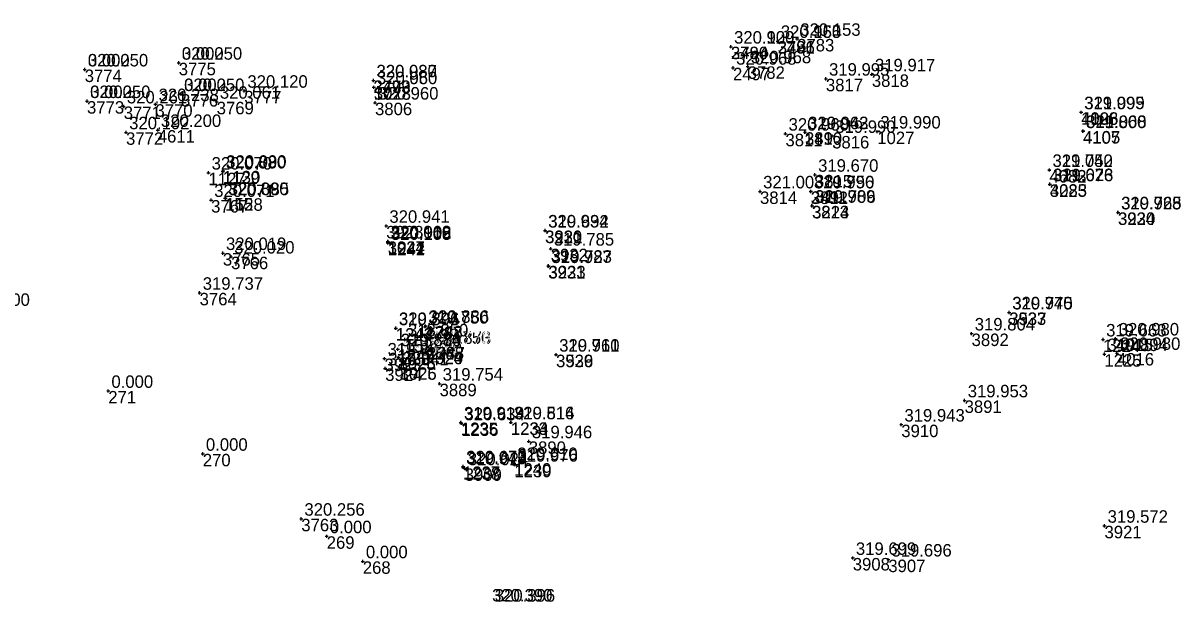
# Model space of a CAD drawing. Extents: x -829398 to -819400, y -1074439 to -1067977.
# Drawn here: x -821313.8 to -821202.4, y -1070000.3 to -1069944.6 of the extents above; entities that cross this region are included whole.
import ezdxf

# ---------------------------------------------------------------- set-up
doc = ezdxf.new("R2010")
doc.units = 0
for name, color, linetype in [('Vrstva 60', 7, 'Continuous'), ('Vrstva 61', 7, 'Continuous'), ('Čísla bodů_doměření_2012', 7, 'Continuous')]:
    doc.layers.add(name, color=color, linetype=linetype)

# ---------------------------------------------------------------- blocks, each defined once
blk = doc.blocks.new('BOD')
at = {"layer": 'Čísla bodů_doměření_2012'}
for p, q in [((-0.15, 0), (0.15, 0)), ((0, -0.15), (0, 0.15))]:
    blk.add_line(p, q, dxfattribs=at)

msp = doc.modelspace()

# ---------------------------------------------------------------- linework, layer by layer
at = {"layer": 'Vrstva 60'}
for p, q in [((-821295.938, -1069958.99), (-821295.938, -1069958.99)), ((-821294.578, -1069958.883), (-821294.578, -1069958.883)), ((-821294.535, -1069958.814), (-821294.535, -1069958.814)), ((-821294.342, -1069961.434), (-821294.342, -1069961.434)), ((-821294.29, -1069961.452), (-821294.29, -1069961.452)), ((-821275.107, -1069973.811), (-821275.107, -1069973.811)), ((-821277.053, -1069975.036), (-821277.053, -1069975.036)), ((-821274.927, -1069975.761), (-821274.927, -1069975.761))]:
    msp.add_line(p, q, dxfattribs=at)

# ---------------------------------------------------------------- block references
for p in [(-821245.684, -1069946.866), (-821245.684, -1069946.866), (-821245.684, -1069946.87), (-821245.684, -1069946.87), (-821241.187, -1069946.325), (-821241.187, -1069946.325), (-821241.186, -1069946.322), (-821241.186, -1069946.322), (-821239.315, -1069946.121), (-821239.315, -1069946.121), (-821307.845, -1069949.067), (-821307.845, -1069949.067), (-821298.802, -1069948.418), (-821298.802, -1069948.418), (-821245.486, -1069948.898), (-821245.486, -1069948.898), (-821244.07, -1069948.76), (-821244.07, -1069948.76), (-821280.083, -1069950.113), (-821280.083, -1069950.113), (-821280.068, -1069950.122), (-821280.068, -1069950.122), (-821236.55, -1069949.955), (-821236.55, -1069949.955), (-821232.132, -1069949.536), (-821232.132, -1069949.536), (-821298.585, -1069951.434), (-821298.585, -1069951.434), (-821292.498, -1069951.115), (-821292.498, -1069951.115), (-821280.04, -1069950.771), (-821280.04, -1069950.771), (-821280.037, -1069950.771), (-821280.037, -1069950.771), (-821307.627, -1069952.109), (-821307.627, -1069952.109), (-821301.043, -1069952.404), (-821301.043, -1069952.404), (-821295.151, -1069952.172), (-821295.151, -1069952.172), (-821279.92, -1069952.256), (-821279.92, -1069952.256), (-821304.094, -1069952.623), (-821304.094, -1069952.623), (-821212.01, -1069953.18), (-821212.01, -1069953.18), (-821211.986, -1069953.182), (-821211.986, -1069953.182), (-821303.872, -1069955.108), (-821303.872, -1069955.108), (-821300.821, -1069954.889), (-821300.821, -1069954.889), (-821240.441, -1069955.245), (-821240.441, -1069955.245), (-821238.567, -1069955.104), (-821238.567, -1069955.104), (-821238.561, -1069955.1), (-821238.561, -1069955.1), (-821235.949, -1069955.457), (-821235.949, -1069955.457), (-821231.61, -1069955.04), (-821231.61, -1069955.04), (-821211.827, -1069955.003), (-821211.827, -1069955.003), (-821211.809, -1069954.976), (-821211.809, -1069954.976), (-821295.938, -1069958.99), (-821294.578, -1069958.883), (-821294.535, -1069958.814), (-821237.601, -1069959.199), (-821237.601, -1069959.199), (-821215.055, -1069958.739), (-821215.055, -1069958.739), (-821215.054, -1069958.726), (-821215.054, -1069958.726), (-821215.016, -1069960.118), (-821215.016, -1069960.118), (-821215.001, -1069960.095), (-821215.001, -1069960.095), (-821294.342, -1069961.434), (-821294.29, -1069961.452), (-821242.888, -1069960.798), (-821242.888, -1069960.798), (-821238.006, -1069960.802), (-821238.006, -1069960.802), (-821237.99, -1069960.781), (-821237.99, -1069960.781), (-821295.689, -1069961.626), (-821295.689, -1069961.626), (-821237.896, -1069962.172), (-821237.896, -1069962.172), (-821237.87, -1069962.192), (-821237.87, -1069962.192), (-821208.462, -1069962.821), (-821208.462, -1069962.821), (-821208.442, -1069962.807), (-821208.442, -1069962.807), (-821278.84, -1069964.109), (-821278.84, -1069964.109), (-821263.569, -1069964.555), (-821263.569, -1069964.555), (-821263.547, -1069964.571), (-821263.547, -1069964.571), (-821278.706, -1069965.601), (-821278.706, -1069965.601), (-821278.697, -1069965.6), (-821278.697, -1069965.6), (-821278.691, -1069965.751), (-821278.691, -1069965.751), (-821278.663, -1069965.632), (-821278.663, -1069965.632), (-821294.557, -1069966.728), (-821294.557, -1069966.728), (-821263.023, -1069966.304), (-821263.023, -1069966.304), (-821293.769, -1069967.071), (-821293.769, -1069967.071), (-821263.258, -1069967.982), (-821263.258, -1069967.982), (-821263.233, -1069967.947), (-821263.233, -1069967.947), (-821296.795, -1069970.55), (-821296.795, -1069970.55), (-821218.928, -1069972.432), (-821218.928, -1069972.432), (-821218.909, -1069972.45), (-821218.909, -1069972.45), (-821275.052, -1069973.73), (-821275.052, -1069973.73), (-821277.929, -1069973.965), (-821277.929, -1069973.965), (-821277.918, -1069973.935), (-821277.918, -1069973.935), (-821275.107, -1069973.811), (-821222.534, -1069974.467), (-821222.534, -1069974.467), (-821277.053, -1069975.036), (-821274.927, -1069975.761), (-821274.851, -1069975.763), (-821274.851, -1069975.763), (-821209.893, -1069975.043), (-821209.893, -1069975.043), (-821208.679, -1069974.948), (-821208.679, -1069974.948), (-821279.015, -1069976.875), (-821279.015, -1069976.875), (-821277.74, -1069975.975), (-821277.74, -1069975.975), (-821277.726, -1069975.982), (-821277.726, -1069975.982), (-821277.67, -1069976.753), (-821277.67, -1069976.753), (-821277.654, -1069976.755), (-821277.654, -1069976.755), (-821262.509, -1069976.495), (-821262.509, -1069976.495), (-821262.505, -1069976.504), (-821262.505, -1069976.504), (-821209.763, -1069976.452), (-821209.763, -1069976.452), (-821208.556, -1069976.338), (-821208.556, -1069976.338), (-821278.945, -1069977.821), (-821278.945, -1069977.821), (-821277.565, -1069977.709), (-821277.565, -1069977.709), (-821277.562, -1069977.713), (-821277.562, -1069977.713), (-821273.714, -1069979.291), (-821273.714, -1069979.291), (-821305.58, -1069979.99), (-821223.206, -1069980.901), (-821223.206, -1069980.901), (-821271.668, -1069983.026), (-821271.668, -1069983.026), (-821271.617, -1069983.11), (-821271.617, -1069983.11), (-821266.859, -1069983.014), (-821266.859, -1069983.014), (-821266.841, -1069983.007), (-821266.841, -1069983.007), (-821229.298, -1069983.23), (-821229.298, -1069983.23), (-821265.131, -1069984.841), (-821265.131, -1069984.841), (-821296.49, -1069986.04), (-821266.534, -1069986.936), (-821266.534, -1069986.936), (-821266.513, -1069987.088), (-821266.513, -1069987.088), (-821271.452, -1069987.336), (-821271.452, -1069987.336), (-821271.448, -1069987.248), (-821271.448, -1069987.248), (-821271.294, -1069987.435), (-821287.014, -1069992.288), (-821287.014, -1069992.288), (-821209.751, -1069992.964), (-821209.751, -1069992.964), (-821284.57, -1069993.97), (-821281.1, -1069996.38), (-821233.967, -1069996.056), (-821233.967, -1069996.056), (-821230.549, -1069996.217), (-821230.549, -1069996.217)]:
    msp.add_blockref('BOD', p, dxfattribs=at)

# ---------------------------------------------------------------- texts
for s, p in [('3780', (-821245.684, -1069948.07)), ('2494', (-821245.684, -1069948.066)), ('3781', (-821241.187, -1069947.525)), ('2496', (-821241.186, -1069947.522)), ('3783', (-821239.315, -1069947.321)), ('3774', (-821307.845, -1069950.267)), ('3774', (-821307.845, -1069950.267)), ('3775', (-821298.802, -1069949.618)), ('3775', (-821298.802, -1069949.618)), ('2497', (-821245.486, -1069950.098)), ('3782', (-821244.07, -1069949.96)), ('3779', (-821280.068, -1069951.322)), ('2493', (-821280.083, -1069951.313)), ('3817', (-821236.55, -1069951.155)), ('3818', (-821232.132, -1069950.736)), ('3777', (-821292.498, -1069952.315)), ('3778', (-821280.037, -1069951.971)), ('1023', (-821280.04, -1069951.971)), ('3773', (-821307.627, -1069953.309)), ('3773', (-821307.627, -1069953.309)), ('3770', (-821301.043, -1069953.604)), ('3776', (-821298.585, -1069952.634)), ('3776', (-821298.585, -1069952.634)), ('3769', (-821295.151, -1069953.372)), ('3806', (-821279.92, -1069953.456)), ('3771', (-821304.094, -1069953.823)), ('4106', (-821211.986, -1069954.382)), ('1028', (-821212.01, -1069954.38)), ('3772', (-821303.872, -1069956.308)), ('4611', (-821300.821, -1069956.089)), ('3811', (-821240.441, -1069956.445)), ('3810', (-821238.567, -1069956.304)), ('2490', (-821238.561, -1069956.3)), ('3816', (-821235.949, -1069956.657)), ('1027', (-821231.61, -1069956.24)), ('4107', (-821211.827, -1069956.203)), ('4105', (-821211.809, -1069956.176)), ('1127', (-821295.938, -1069960.19)), ('1129', (-821294.578, -1069960.083)), ('1130', (-821294.535, -1069960.014)), ('4082', (-821215.055, -1069959.939)), ('4683', (-821215.054, -1069959.926)), ('3815', (-821237.601, -1069960.399)), ('4083', (-821215.001, -1069961.295)), ('3225', (-821215.016, -1069961.318)), ('3814', (-821242.888, -1069961.998)), ('3812', (-821238.006, -1069962.002)), ('2491', (-821237.99, -1069961.981)), ('3767', (-821295.689, -1069962.826)), ('155', (-821294.342, -1069962.634)), ('155', (-821294.342, -1069962.634)), ('1128', (-821294.29, -1069962.652)), ('3813', (-821237.896, -1069963.372)), ('3224', (-821237.87, -1069963.392)), ('3934', (-821208.462, -1069964.021)), ('3220', (-821208.442, -1069964.007)), ('3928', (-821278.84, -1069965.309)), ('3930', (-821263.569, -1069965.755)), ('3221', (-821263.547, -1069965.771)), ('3927', (-821278.697, -1069966.8)), ('1024', (-821278.706, -1069966.801)), ('1242', (-821278.691, -1069966.951)), ('1241', (-821278.663, -1069966.832)), ('3765', (-821294.557, -1069967.928)), ('3932', (-821263.023, -1069967.504)), ('3766', (-821293.769, -1069968.271)), ('3931', (-821263.258, -1069969.182)), ('3223', (-821263.233, -1069969.147)), ('3764', (-821296.795, -1069971.75)), ('3933', (-821218.928, -1069973.632)), ('3537', (-821218.909, -1069973.65)), ('1244', (-821277.929, -1069975.165)), ('1243', (-821277.918, -1069975.135)), ('2787', (-821275.107, -1069975.011)), ('1248', (-821275.052, -1069974.93)), ('3892', (-821222.534, -1069975.667)), ('152', (-821277.053, -1069976.236)), ('152', (-821277.053, -1069976.236)), ('2788', (-821274.927, -1069976.961)), ('1247', (-821274.851, -1069976.963)), ('1224', (-821209.893, -1069976.243)), ('4015', (-821208.679, -1069976.148)), ('3923', (-821279.015, -1069978.075)), ('1245', (-821277.74, -1069977.175)), ('1246', (-821277.726, -1069977.182)), ('3926', (-821277.654, -1069977.955)), ('1025', (-821277.67, -1069977.953)), ('3929', (-821262.509, -1069977.695)), ('3536', (-821262.505, -1069977.704)), ('1225', (-821209.763, -1069977.652)), ('4016', (-821208.556, -1069977.538)), ('3924', (-821278.945, -1069979.021)), ('3925', (-821277.565, -1069978.909)), ('1026', (-821277.562, -1069978.913)), ('271', (-821305.58, -1069981.19)), ('3889', (-821273.714, -1069980.491)), ('3891', (-821223.206, -1069982.101)), ('1235', (-821271.668, -1069984.226)), ('1236', (-821271.617, -1069984.31)), ('1233', (-821266.859, -1069984.214)), ('1234', (-821266.841, -1069984.207)), ('3910', (-821229.298, -1069984.43)), ('3890', (-821265.131, -1069986.041)), ('270', (-821296.49, -1069987.24)), ('1240', (-821266.534, -1069988.136)), ('1238', (-821271.452, -1069988.536)), ('1237', (-821271.448, -1069988.448)), ('3909', (-821271.294, -1069988.635)), ('1239', (-821266.513, -1069988.288)), ('3763', (-821287.014, -1069993.488)), ('3921', (-821209.751, -1069994.164)), ('269', (-821284.57, -1069995.17)), ('268', (-821281.1, -1069997.58)), ('3908', (-821233.967, -1069997.256)), ('3907', (-821230.549, -1069997.417))]:
    msp.add_text(s, height=1.2, dxfattribs=at).set_placement(p)
at = {"layer": 'Vrstva 61'}
for s, p in [('320.153', (-821239.015, -1069945.821)), ('320.120', (-821245.384, -1069946.566)), ('320.909', (-821245.384, -1069946.57)), ('320.965', (-821240.887, -1069946.025)), ('320.150', (-821240.886, -1069946.022)), ('320.250', (-821307.545, -1069948.767)), ('0.000', (-821307.545, -1069948.767)), ('320.250', (-821298.502, -1069948.118)), ('0.000', (-821298.502, -1069948.118)), ('320.968', (-821245.186, -1069948.598)), ('320.968', (-821243.77, -1069948.46)), ('320.080', (-821279.783, -1069949.813)), ('320.937', (-821279.768, -1069949.822)), ('319.995', (-821236.25, -1069949.655)), ('319.917', (-821231.832, -1069949.236)), ('320.250', (-821298.285, -1069951.134)), ('0.000', (-821298.285, -1069951.134)), ('320.120', (-821292.198, -1069950.815)), ('320.060', (-821279.74, -1069950.471)), ('320.950', (-821279.737, -1069950.471)), ('320.250', (-821307.327, -1069951.809)), ('0.000', (-821307.327, -1069951.809)), ('320.261', (-821303.794, -1069952.323)), ('320.238', (-821300.743, -1069952.104)), ('320.061', (-821294.851, -1069951.872)), ('320.960', (-821279.62, -1069951.956)), ('319.995', (-821211.71, -1069952.88)), ('321.099', (-821211.686, -1069952.882)), ('320.200', (-821300.521, -1069954.589)), ('319.990', (-821231.31, -1069954.74)), ('319.800', (-821211.527, -1069954.703)), ('321.068', (-821211.509, -1069954.676)), ('320.192', (-821303.572, -1069954.808)), ('320.960', (-821240.141, -1069954.945)), ('320.963', (-821238.267, -1069954.804)), ('319.942', (-821238.261, -1069954.8)), ('319.990', (-821235.649, -1069955.157)), ('320.070', (-821295.638, -1069958.69)), ('320.880', (-821294.278, -1069958.583)), ('320.090', (-821294.235, -1069958.514)), ('319.670', (-821237.301, -1069958.899)), ('321.042', (-821214.755, -1069958.439)), ('319.750', (-821214.754, -1069958.426)), ('319.676', (-821214.716, -1069959.818)), ('321.023', (-821214.701, -1069959.795)), ('320.071', (-821295.389, -1069961.326)), ('320.890', (-821294.042, -1069961.134)), ('320.085', (-821293.99, -1069961.152)), ('321.008', (-821242.588, -1069960.498)), ('320.996', (-821237.706, -1069960.502)), ('319.750', (-821237.69, -1069960.481)), ('320.989', (-821237.596, -1069961.872)), ('319.706', (-821237.57, -1069961.892)), ('320.928', (-821208.162, -1069962.521)), ('319.765', (-821208.142, -1069962.507)), ('320.941', (-821278.54, -1069963.809)), ('320.934', (-821263.269, -1069964.255)), ('319.692', (-821263.247, -1069964.271)), ('320.060', (-821278.406, -1069965.301)), ('320.918', (-821278.397, -1069965.3)), ('320.108', (-821278.391, -1069965.451)), ('320.902', (-821278.363, -1069965.332)), ('320.019', (-821294.257, -1069966.428)), ('320.020', (-821293.469, -1069966.771)), ('319.785', (-821262.723, -1069966.004)), ('320.927', (-821262.958, -1069967.682)), ('319.783', (-821262.933, -1069967.647)), ('319.737', (-821296.495, -1069970.25)), ('0.000', (-821317.14, -1069971.8)), ('320.940', (-821218.628, -1069972.132)), ('319.775', (-821218.609, -1069972.15)), ('319.894', (-821277.629, -1069973.665)), ('320.896', (-821277.618, -1069973.635)), ('319.750', (-821274.807, -1069973.511)), ('320.886', (-821274.752, -1069973.43)), ('318.850', (-821276.753, -1069974.736)), ('319.804', (-821222.234, -1069974.167)), ('319.663', (-821209.593, -1069974.743)), ('320.980', (-821208.379, -1069974.648)), ('319.874', (-821277.44, -1069975.675)), ('320.880', (-821277.426, -1069975.682)), ('319.750', (-821274.627, -1069975.461)), ('320.873', (-821274.551, -1069975.463)), ('319.862', (-821278.715, -1069976.575)), ('320.040', (-821277.37, -1069976.453)), ('320.825', (-821277.354, -1069976.455)), ('320.911', (-821262.209, -1069976.195)), ('319.760', (-821262.205, -1069976.204)), ('319.894', (-821209.463, -1069976.152)), ('320.980', (-821208.256, -1069976.038)), ('319.841', (-821278.645, -1069977.521)), ('320.824', (-821277.265, -1069977.409)), ('320.020', (-821277.262, -1069977.413)), ('319.754', (-821273.414, -1069978.991)), ('0.000', (-821305.28, -1069979.69)), ('319.953', (-821222.906, -1069980.601)), ('319.919', (-821271.368, -1069982.726)), ('320.634', (-821271.317, -1069982.81)), ('320.516', (-821266.559, -1069982.714)), ('319.814', (-821266.541, -1069982.707)), ('319.943', (-821228.998, -1069982.93)), ('319.946', (-821264.831, -1069984.541)), ('0.000', (-821296.19, -1069985.74)), ('319.945', (-821271.152, -1069987.036)), ('320.673', (-821271.148, -1069986.948)), ('320.610', (-821266.234, -1069986.636)), ('319.976', (-821266.213, -1069986.788)), ('320.024', (-821270.994, -1069987.135)), ('320.256', (-821286.714, -1069991.988)), ('0.000', (-821284.27, -1069993.67)), ('319.572', (-821209.451, -1069992.664)), ('319.699', (-821233.667, -1069995.756)), ('319.696', (-821230.249, -1069995.917)), ('0.000', (-821280.8, -1069996.08)), ('320.390', (-821268.662, -1070000.241)), ('320.396', (-821268.398, -1070000.26))]:
    msp.add_text(s, height=1.2, dxfattribs=at).set_placement(p)

doc.saveas('drawing.dxf')
